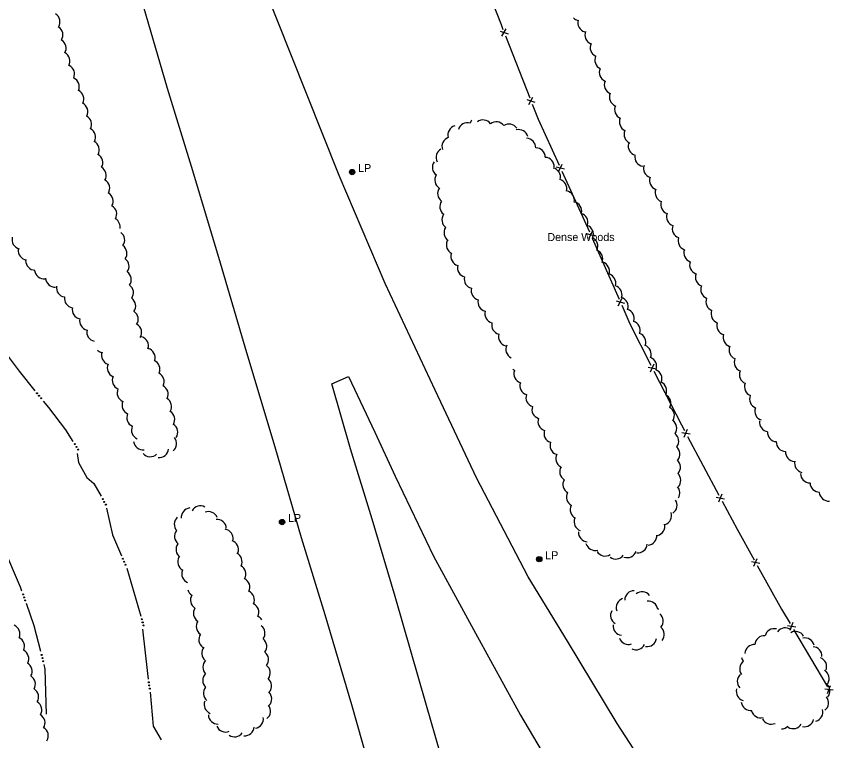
# Model space of a CAD drawing. Extents: x 2402803 to 2427059, y 6985292 to 6997652.
# Drawn here: x 2417080.9 to 2417569.3, y 6992946.6 to 6993380.9 of the extents above; entities that cross this region are included whole.
import ezdxf

# ---------------------------------------------------------------- set-up
doc = ezdxf.new("R2010")
doc.units = 0
for name, color, linetype in [('p_drainage water', 7, 'Continuous'), ('p_road - paved curb', 7, 'Continuous'), ('p_structure fence', 7, 'Continuous'), ('p_utility manhole', 7, 'Continuous'), ('p_veg woods', 7, 'Continuous')]:
    doc.layers.add(name, color=color, linetype=linetype)

msp = doc.modelspace()

# ---------------------------------------------------------------- linework, layer by layer
at = {"layer": 'p_drainage water'}
msp.add_line((2417147.09, 6993050.11), (2417155.58, 6993021.33), dxfattribs=at)
for points in [[(2417073.59, 6993180.08), (2417082.53, 6993168.22), (2417092.06, 6993156.44)], [(2417097.09, 6993150.22), (2417100.18, 6993146.4), (2417110.42, 6993132.95), (2417114.85, 6993126.08)], [(2417117.46, 6993118.72), (2417118.15, 6993113.48), (2417123.1, 6993104.35), (2417127.4, 6993100.8), (2417131.74, 6993093.2)], [(2417134.92, 6993085.94), (2417138.57, 6993070.08), (2417144.04, 6993057.49)], [(2417084.23, 6993036.35), (2417083.39, 6993038.68), (2417072.91, 6993063.41), (2417072.64, 6993064.01)], [(2417095.58, 6993000.13), (2417091.67, 6993015.55), (2417086.92, 6993028.81)], [(2417156.63, 6993013.42), (2417159.56, 6992986.98), (2417160.06, 6992983.61)], [(2417098.93, 6992962.47), (2417098.26, 6992989.57), (2417097.55, 6992992.37)], [(2417161.22, 6992975.7), (2417162.94, 6992955.26), (2417167.76, 6992947.09)]]:
    msp.add_lwpolyline(points, dxfattribs=at)
for centre in [(2417093.31, 6993154.89), (2417094.52, 6993153.39), (2417095.73, 6993151.9), (2417115.94, 6993124.4), (2417116.98, 6993122.78), (2417118.02, 6993121.17), (2417132.73, 6993091.46), (2417133.68, 6993089.79), (2417134.64, 6993088.13), (2417144.83, 6993055.66), (2417145.6, 6993053.9), (2417146.36, 6993052.14), (2417084.95, 6993034.31), (2417085.6, 6993032.51), (2417086.25, 6993030.7), (2417156.15, 6993019.42), (2417156.69, 6993017.58), (2417157.24, 6993015.73), (2417096.11, 6992998.03), (2417096.59, 6992996.17), (2417097.06, 6992994.31), (2417160.35, 6992981.64), (2417160.63, 6992979.74), (2417160.91, 6992977.84)]:
    msp.add_circle(centre, 0.3, dxfattribs=at)
at = {"layer": 'p_road - paved curb'}
for points in [[(2417088.46, 6993613.89), (2417103.94, 6993560.89), (2417120.5, 6993503.96), (2417139.14, 6993446.01), (2417154.09, 6993396.95), (2417171.41, 6993337.79), (2417185.72, 6993291.03), (2417202.19, 6993236.51), (2417218.9, 6993179.35), (2417236.03, 6993122.86), (2417251.75, 6993068.51), (2417265.84, 6993022.37), (2417281.86, 6992968.28), (2417298.12, 6992911.29), (2417315.59, 6992850.77), (2417334.24, 6992792.96), (2417351.71, 6992725.88), (2417364.28, 6992676.55), (2417377.1, 6992621.07), (2417388.35, 6992567.38), (2417395.29, 6992524.59), (2417397.69, 6992509.02)], [(2417819.74, 6992454.21), (2417784.77, 6992489.79), (2417752.9, 6992525.81), (2417721.01, 6992563.39), (2417684.17, 6992607.23), (2417648.53, 6992652.38), (2417618.99, 6992693.66), (2417575.84, 6992753.94), (2417541.81, 6992802.62), (2417503.28, 6992860.35), (2417473.35, 6992907.5), (2417441.15, 6992956.93), (2417411.5, 6993006.33), (2417387.86, 6993044.95), (2417356.84, 6993104.2), (2417332.19, 6993156.79), (2417302.16, 6993220.68), (2417274.43, 6993285.5), (2417254.86, 6993334.53), (2417228.8, 6993400.57), (2417208, 6993460.78), (2417187.4, 6993522.07), (2417176.03, 6993560.16), (2417161.56, 6993610.84)], [(2417415.83, 6992650.02), (2417403.46, 6992696.93), (2417392.77, 6992741.62), (2417377.18, 6992797), (2417360.13, 6992851.31), (2417343.35, 6992911), (2417326.93, 6992967.72), (2417308.18, 6993032.99), (2417294.29, 6993079.45), (2417281.37, 6993121.57), (2417270.03, 6993160.61), (2417280.13, 6993164.89), (2417295.96, 6993131.65), (2417308.13, 6993105.19), (2417331.13, 6993057.33), (2417356.28, 6993011.02), (2417383.24, 6992961.87), (2417415.93, 6992906.77), (2417415.93, 6992906.77), (2417463.32, 6992830.21), (2417500.81, 6992773.06), (2417535.73, 6992722.12), (2417564.57, 6992682.46), (2417598.64, 6992636.22)]]:
    msp.add_lwpolyline(points, dxfattribs=at)
at = {"layer": 'p_structure fence'}
for p, q in [((2417370.98, 6993371.97), (2417375.87, 6993370.44)), ((2417372.15, 6993368.99), (2417374.71, 6993373.42)), ((2417374.2, 6993369.15), (2417388.77, 6993331.89)), ((2417388.17, 6993328.01), (2417390.73, 6993332.45)), ((2417387.01, 6993330.99), (2417391.9, 6993329.47)), ((2417404.68, 6993290.59), (2417409.65, 6993289.35)), ((2417406.01, 6993287.68), (2417408.31, 6993292.26)), ((2417422.91, 6993250.59), (2417427.86, 6993249.27)), ((2417424.2, 6993247.66), (2417426.58, 6993252.2)), ((2417426.25, 6993247.91), (2417442.34, 6993211.3)), ((2417440.61, 6993210.32), (2417445.56, 6993209)), ((2417441.9, 6993207.39), (2417444.27, 6993211.93)), ((2417461.29, 6993167.79), (2417463.4, 6993172.46)), ((2417459.84, 6993170.64), (2417464.86, 6993169.61)), ((2417481.44, 6993128.64), (2417483.46, 6993133.35)), ((2417479.94, 6993131.46), (2417484.97, 6993130.52)), ((2417483.46, 6993129.04), (2417502.3, 6993093.76)), ((2417502.17, 6993089.83), (2417504.19, 6993094.54)), ((2417500.66, 6993092.65), (2417505.69, 6993091.72)), ((2417521.71, 6993053.99), (2417526.76, 6993053.13)), ((2417523.26, 6993051.19), (2417525.2, 6993055.93)), ((2417543.35, 6993015.62), (2417548.42, 6993014.9)), ((2417544.98, 6993012.87), (2417546.79, 6993017.66)), ((2417546.98, 6993013.35), (2417567.35, 6992978.94)), ((2417565.76, 6992977.76), (2417570.83, 6992977.05)), ((2417567.39, 6992975.01), (2417569.2, 6992979.8))]:
    msp.add_line(p, q, dxfattribs=at)
for points in [[(2417358.26, 6993410.15), (2417371.57, 6993375.87), (2417372.74, 6993372.87)], [(2417390.23, 6993328.17), (2417393.76, 6993319.14), (2417406.38, 6993291.59)], [(2417408.05, 6993287.96), (2417422.53, 6993256.36), (2417424.64, 6993251.57)], [(2417443.95, 6993207.64), (2417448.84, 6993196.5), (2417461.5, 6993171.72)], [(2417463.32, 6993168.15), (2417479.81, 6993135.88), (2417481.58, 6993132.57)], [(2417504.19, 6993090.23), (2417513.13, 6993073.48), (2417523.33, 6993055.12)], [(2417525.28, 6993051.62), (2417539.78, 6993025.52), (2417544.94, 6993016.8)]]:
    msp.add_lwpolyline(points, dxfattribs=at)
at = {"layer": 'p_utility manhole'}
for centre, radius in [((2417282.31, 6993287.51), 1.6), ((2417282.31, 6993287.51), 1.3), ((2417282.31, 6993287.51), 1), ((2417282.31, 6993287.51), 0.539), ((2417282.31, 6993287.51), 0.192), ((2417240.27, 6993077.72), 1.6), ((2417240.27, 6993077.72), 1.3), ((2417240.27, 6993077.72), 1), ((2417240.27, 6993077.72), 0.539), ((2417240.27, 6993077.72), 0.192), ((2417394.53, 6993055.45), 1.6), ((2417394.53, 6993055.45), 1.3), ((2417394.53, 6993055.45), 1), ((2417394.53, 6993055.45), 0.539), ((2417394.53, 6993055.45), 0.192)]:
    msp.add_circle(centre, radius, dxfattribs=at)
at = {"layer": 'p_veg woods'}
for centre, start, end in [((2417101.45, 6993377.48), 327.3304, 57.3304), ((2417418.95, 6993383.92), 225.3858, 256.6007), ((2417423.25, 6993377.03), 164.7852, 254.7852), ((2417103.2, 6993369.64), 327.7124, 57.7124), ((2417427.51, 6993369.68), 157.8927, 247.8927), ((2417105.12, 6993361.8), 328.7692, 58.7692), ((2417430.7, 6993362.15), 155.3235, 245.3235), ((2417107.47, 6993353.93), 331.8835, 61.8835), ((2417433.46, 6993354.63), 155.1771, 245.1771), ((2417110.21, 6993346.21), 334.6505, 64.6505), ((2417436.18, 6993347.22), 156.6883, 246.6883), ((2417113.03, 6993338.67), 335.3805, 65.3805), ((2417439.16, 6993339.85), 157.4069, 247.4069), ((2417115.77, 6993331.18), 334.9691, 64.9691), ((2417442.21, 6993332.45), 157.4233, 247.4233), ((2417118.12, 6993323.7), 332.5704, 62.5704), ((2417445.33, 6993325), 156.2908, 246.2908), ((2417120.39, 6993316.08), 331.8859, 61.8859), ((2417358.46, 6993315.17), 143.3771, 163.0544), ((2417360.79, 6993313.06), 37.1212, 127.1212), ((2417368.71, 6993311.96), 37.1212, 127.1212), ((2417448.23, 6993317.52), 155.92, 245.92), ((2417122.72, 6993308.43), 331.8859, 61.8859), ((2417345.33, 6993309.67), 105.3167, 195.3167), ((2417351.4, 6993311.4), 73.0544, 163.0544), ((2417376.36, 6993310.63), 34.0231, 124.0231), ((2417382.17, 6993307.29), 15.0081, 105.0081), ((2417341.8, 6993302.78), 108.7884, 198.7884), ((2417451.05, 6993310.09), 156.703, 246.703), ((2417124.95, 6993300.8), 331.1473, 61.1473), ((2417386.74, 6993302.06), 358.6294, 88.6294), ((2417453.5, 6993303.05), 165.0275, 255.0275), ((2417127.12, 6993293.13), 330.7037, 60.7037), ((2417338.24, 6993296.3), 117.9983, 207.9983), ((2417392.48, 6993296.34), 0.2545, 90.2545), ((2417336.04, 6993290.39), 145.1557, 235.1557), ((2417397.83, 6993290.64), 357.6357, 87.6357), ((2417457.44, 6993296.57), 170.9261, 260.9261), ((2417129.19, 6993285.45), 330.1577, 60.1577), ((2417401.59, 6993284.42), 346.6926, 76.6926), ((2417462.7, 6993289.67), 161.8162, 251.8162), ((2417337.51, 6993282.71), 147.6964, 237.6964), ((2417466.28, 6993282.39), 160.1646, 250.1646), ((2417131.28, 6993277.72), 330.1577, 60.1577), ((2417405.38, 6993277.54), 344.6976, 74.6976), ((2417133.38, 6993270), 330.1577, 60.1577), ((2417339.22, 6993274.66), 144.3209, 234.3209), ((2417409.9, 6993270.64), 348.2204, 78.2204), ((2417469.68, 6993275.14), 160.0086, 250.0086), ((2417340.51, 6993266.77), 144.3724, 234.3724), ((2417414.37, 6993263.99), 348.4288, 78.4288), ((2417473.04, 6993267.92), 160.611, 250.611), ((2417135.47, 6993262.28), 330.1577, 60.1577), ((2417137.56, 6993254.56), 349.9252, 60.1577), ((2417341.79, 6993258.9), 144.6079, 234.6079), ((2417418.02, 6993257.24), 343.702, 73.702), ((2417476.5, 6993260.71), 160.611, 250.611), ((2417343.04, 6993251.17), 147.0932, 237.0932), ((2417421.33, 6993250.2), 340.3811, 70.3811), ((2417479.95, 6993253.5), 160.6537, 250.6537), ((2417140.28, 6993246.67), 324.406, 54.406), ((2417083.97, 6993246.99), 165.6148, 255.6148), ((2417344.44, 6993243.89), 155.7979, 245.7979), ((2417423.96, 6993243.04), 335.1036, 65.1036), ((2417483.41, 6993246.29), 160.6537, 250.6537), ((2417087.7, 6993240.43), 172.4203, 262.4203), ((2417141.58, 6993238.78), 324.406, 54.406), ((2417426.94, 6993235.46), 337.1684, 67.1684), ((2417486.89, 6993239.07), 160.4753, 250.4753), ((2417142.89, 6993230.89), 324.406, 54.406), ((2417347.12, 6993236.98), 164.3518, 254.3518), ((2417092.15, 6993234.37), 179.5773, 269.5773), ((2417351.08, 6993230.15), 165.9468, 255.9468), ((2417430.94, 6993228.05), 342.9866, 72.9866), ((2417490.33, 6993231.84), 160.4753, 250.4753), ((2417097.5, 6993229.15), 187.0752, 277.0752), ((2417144.2, 6993222.99), 324.406, 54.406), ((2417434.74, 6993220.98), 343.3563, 73.3563), ((2417493.79, 6993224.5), 158.7924, 248.7924), ((2417104.13, 6993224.18), 183.0663, 273.0663), ((2417355.19, 6993223.29), 165.9468, 255.9468), ((2417110.61, 6993218.2), 171.5118, 261.5118), ((2417145.51, 6993215.1), 324.406, 54.406), ((2417359.3, 6993216.43), 165.9431, 255.9431), ((2417438.51, 6993213.95), 343.1141, 73.1141), ((2417497.01, 6993217.12), 158.0021, 248.0021), ((2417115.45, 6993211.69), 169.9052, 259.9052), ((2417146.84, 6993207.2), 324.6091, 54.6091), ((2417363.42, 6993209.57), 165.9431, 255.9431), ((2417442.13, 6993206.89), 342.1513, 72.1513), ((2417500.09, 6993209.77), 158.5621, 248.5621), ((2417120.07, 6993205.04), 168.5418, 258.5418), ((2417148.39, 6993199.25), 325.9829, 55.9829), ((2417367.53, 6993202.69), 165.7775, 255.7775), ((2417445.76, 6993199.78), 341.904, 71.904), ((2417503.2, 6993202.53), 160.1936, 250.1936), ((2417124.53, 6993198.31), 167.4909, 257.4909), ((2417150.41, 6993191.3), 328.8896, 58.8896), ((2417371.63, 6993195.8), 165.4983, 255.4983), ((2417449.34, 6993192.64), 341.6544, 71.6544), ((2417506.58, 6993195.5), 163.1038, 253.1038), ((2417128.83, 6993191.62), 168.0802, 258.0802), ((2417452.76, 6993185.49), 340.5836, 70.5836), ((2417154.48, 6993183.31), 342.1685, 72.1685), ((2417375.71, 6993188.88), 165.068, 255.068), ((2417510.43, 6993188.35), 161.2797, 251.2797), ((2417158.51, 6993176.24), 344.1398, 74.1398), ((2417380.14, 6993181.21), 153.0091, 243.0091), ((2417456.02, 6993178.28), 339.3827, 69.3827), ((2417513.98, 6993180.91), 157.8358, 247.8358), ((2417133.36, 6993184.83), 226.9727, 255.8052), ((2417137.67, 6993177.64), 160.4693, 250.4693), ((2417459.25, 6993171), 338.9585, 68.9585), ((2417141.12, 6993170.14), 156.7328, 246.7328), ((2417161.35, 6993169.29), 336.9337, 66.9337), ((2417517.09, 6993173.51), 157.4968, 247.4968), ((2417163.92, 6993161.87), 334.8312, 64.8312), ((2417382.38, 6993173.56), 228.0544, 243.508), ((2417384.96, 6993166.61), 161.7349, 251.7349), ((2417462.45, 6993163.68), 338.6799, 68.6799), ((2417520.15, 6993166.14), 157.7358, 247.7358), ((2417144.1, 6993162.69), 156.4281, 246.4281), ((2417465.26, 6993156.41), 335.765, 65.765), ((2417147.02, 6993155.24), 156.4281, 246.4281), ((2417166.32, 6993154.39), 332.793, 62.793), ((2417388.55, 6993159.47), 161.9181, 251.9181), ((2417523.24, 6993158.76), 157.7855, 247.7855), ((2417168.37, 6993146.85), 330.0658, 60.0658), ((2417392.19, 6993152.33), 161.7454, 251.7454), ((2417467.81, 6993148.96), 333.9056, 63.9056), ((2417526.28, 6993151.43), 158.6189, 248.6189), ((2417149.96, 6993147.76), 155.9253, 245.9253), ((2417395.79, 6993145.19), 161.6714, 251.6714), ((2417152.81, 6993140.27), 155.7268, 245.7268), ((2417170.26, 6993139.15), 329.0758, 59.0758), ((2417469.88, 6993141.51), 330.0814, 60.0814), ((2417529.44, 6993144.2), 160.3074, 250.3074), ((2417399.39, 6993138.03), 161.4929, 251.4929), ((2417471.33, 6993133.95), 325.7088, 55.7088), ((2417532.22, 6993137.55), 172.4853, 262.4853), ((2417155.63, 6993132.85), 156.6092, 246.6092), ((2417172.09, 6993131.48), 327.47, 57.47), ((2417403, 6993130.85), 160.9759, 250.9759), ((2417171.41, 6993124.83), 308.086, 38.086), ((2417472.51, 6993126.18), 323.7583, 53.7583), ((2417537.04, 6993131.55), 176.8226, 266.8226), ((2417156.89, 6993126.62), 186.7903, 276.7903), ((2417406.62, 6993123.58), 159.2382, 249.2382), ((2417473.2, 6993118.43), 320.4944, 50.4944), ((2417542.31, 6993125.61), 177.739, 267.739), ((2417161.16, 6993122.51), 222.4612, 312.4612), ((2417166.5, 6993121.99), 264.9062, 354.9062), ((2417410.1, 6993115.78), 151.6334, 241.6334), ((2417547.86, 6993119.67), 175.8563, 265.8563), ((2417473.56, 6993110.61), 317.9898, 47.9898), ((2417553.3, 6993112.94), 166.2794, 256.2794), ((2417412.42, 6993107.95), 149.1901, 239.1901), ((2417414.35, 6993100.25), 150.0789, 240.0789), ((2417473.74, 6993102.71), 316.5773, 46.5773), ((2417556.85, 6993106.81), 179.9869, 269.9869), ((2417473.12, 6993095.15), 329.8345, 40.5515), ((2417562.53, 6993101.31), 181.3473, 271.3473), ((2417416.51, 6993092.67), 151.7707, 241.7707), ((2417568.07, 6993095.93), 185.4043, 275.4043), ((2417471.51, 6993087.81), 303.3081, 33.3081), ((2417185.47, 6993080.53), 95.769, 185.769), ((2417191.31, 6993081.72), 61.5639, 151.5639), ((2417196.2, 6993078.3), 21.6282, 111.6282), ((2417418.71, 6993085.11), 153.5345, 243.5345), ((2417468.24, 6993081.57), 288.7684, 18.7684), ((2417181.28, 6993076.44), 132.7947, 222.7947), ((2417201.2, 6993073.65), 3.6294, 93.6294), ((2417421.05, 6993077.94), 160.2448, 250.2448), ((2417205.33, 6993067.79), 351.1762, 81.1762), ((2417464.15, 6993075.14), 283.186, 13.186), ((2417181.4, 6993069.12), 142.1772, 232.1772), ((2417423.68, 6993071.47), 176.0232, 266.0232), ((2417459.35, 6993069.52), 274.276, 4.276), ((2417182.33, 6993061.3), 144.0641, 234.0641), ((2417208.47, 6993061.18), 340.9803, 70.9803), ((2417427.94, 6993066.35), 196.4509, 286.4509), ((2417453.63, 6993064.93), 264.5235, 354.5235), ((2417210.63, 6993054.04), 332.9574, 62.9574), ((2417434.01, 6993062.99), 211.9641, 301.9641), ((2417447.23, 6993062.03), 250.044, 340.044), ((2417183.42, 6993053.89), 151.5266, 241.5266), ((2417440.39, 6993061.19), 233.3341, 323.3341), ((2417212.86, 6993046.45), 331.5996, 61.5996), ((2417185.75, 6993046.72), 158.0441, 248.0441), ((2417215.27, 6993038.74), 332.7521, 62.7521), ((2417189.07, 6993038.73), 197.2199, 238.8744), ((2417218.02, 6993031.08), 334.7883, 64.7883), ((2417451.41, 6993030.89), 89.4692, 179.4692), ((2417456.13, 6993030.24), 38.5371, 128.5371), ((2417190.98, 6993030.89), 147.8132, 237.8132), ((2417446.31, 6993026.45), 109.2862, 199.2862), ((2417459.92, 6993024.7), 7.2873, 97.2873), ((2417192.76, 6993023.02), 146.8549, 236.8549), ((2417220.73, 6993023.55), 334.7883, 64.7883), ((2417442.9, 6993021.71), 150.0041, 240.0041), ((2417466.25, 6993019.8), 89.7183, 97.2873), ((2417223.44, 6993016.02), 34.1107, 64.7883), ((2417463.14, 6993018.36), 320.3828, 50.3828), ((2417077.45, 6993010.6), 337.3333, 67.3333), ((2417194.42, 6993015.16), 146.3193, 236.3193), ((2417224.4, 6993011.08), 322.5554, 52.5554), ((2417444.41, 6993015.46), 174.1697, 264.1697), ((2417463.89, 6993010.4), 320.3828, 50.3828), ((2417196.01, 6993007.26), 145.5754, 235.5754), ((2417535.44, 6993008.15), 76.9519, 166.9519), ((2417541.97, 6993008.62), 53.4246, 143.4246), ((2417548.16, 6993006.5), 29.9311, 119.9311), ((2417080.21, 6993003.24), 335.3692, 65.3692), ((2417225.45, 6993003.15), 322.5554, 52.5554), ((2417447.97, 6993009.99), 199.3055, 289.3055), ((2417459.21, 6993008.71), 260.8309, 350.8309), ((2417529.47, 6993003.95), 86.6026, 176.6026), ((2417553.84, 6993002.56), 12.8288, 102.8288), ((2417082.71, 6992995.8), 333.1291, 63.1291), ((2417197.75, 6992999.07), 140.3778, 230.3778), ((2417452.53, 6993006.8), 244.133, 334.133), ((2417523.49, 6992998.63), 86.6026, 176.6026), ((2417558.42, 6992997.32), 357.1971, 87.1971), ((2417226.5, 6992995.22), 322.5554, 52.5554), ((2417521.43, 6992997.63), 191.0034, 217.1569), ((2417561.22, 6992990.97), 340.7246, 70.7246), ((2417084.76, 6992988.29), 330.0928, 60.0928), ((2417198.42, 6992990.71), 134.8349, 224.8349), ((2417227.56, 6992987.29), 322.5554, 52.5554), ((2417520.34, 6992989.71), 127.1569, 217.1569), ((2417086.7, 6992980.59), 329.1903, 59.1903), ((2417198.31, 6992982.88), 137.3124, 227.3124), ((2417518.93, 6992982.2), 132.7997, 222.7997), ((2417562.7, 6992983.92), 328.5543, 58.5543), ((2417228.29, 6992979.48), 320.3213, 50.3213), ((2417563.22, 6992976.5), 320.1837, 50.1837), ((2417088.64, 6992972.84), 329.0554, 59.0554), ((2417198.72, 6992975.18), 141.5119, 231.5119), ((2417228.45, 6992971.74), 316.5122, 46.5122), ((2417518.32, 6992976.16), 163.9329, 253.9329), ((2417562.37, 6992969.41), 307.5605, 37.5605), ((2417090.54, 6992965.08), 328.8321, 58.8321), ((2417199.22, 6992968.32), 158.966, 248.966), ((2417227.7, 6992964.36), 308.1369, 38.1369), ((2417521.26, 6992970.41), 187.7902, 277.7902), ((2417092.47, 6992957.31), 328.9449, 58.9449), ((2417201.75, 6992962.29), 181.5699, 271.5699), ((2417527.32, 6992965.99), 195.0123, 285.0123), ((2417558.93, 6992963.77), 285.8248, 15.8248), ((2417223.45, 6992959.73), 278.6324, 8.6324), ((2417533.58, 6992962.16), 204.7639, 294.7639), ((2417546.76, 6992959.54), 238.9748, 328.9748), ((2417553.52, 6992960.67), 257.5382, 347.5382), ((2417094.44, 6992949.54), 329.2379, 59.2379), ((2417206.35, 6992957.51), 203.1173, 293.1173), ((2417211.8, 6992954.59), 234.8875, 324.8875), ((2417217.85, 6992955.24), 265.9083, 355.9083), ((2417539.66, 6992959.36), 270.9527, 315.8945)]:
    msp.add_arc(centre, 5.65, start, end, dxfattribs=at)

# ---------------------------------------------------------------- texts
at = {"layer": 'p_utility manhole'}
for p in [(2417282.31, 6993287.51), (2417240.27, 6993077.72), (2417394.53, 6993055.45)]:
    msp.add_text('  LP', height=4.8, dxfattribs=at).set_placement(p)
at = {"layer": 'p_veg woods'}
msp.add_text('Dense Woods', height=4.8, dxfattribs=at).set_placement((2417399.38, 6993246.14))

doc.saveas('drawing.dxf')
